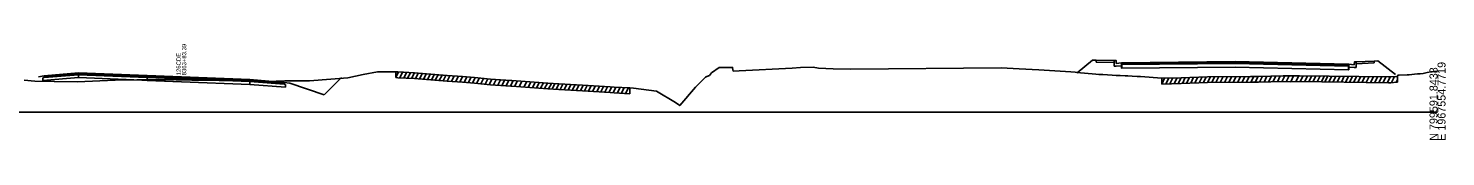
# Model space of a CAD drawing. Extents: x 1017 to 19997, y -1947 to 50737.
# Drawn here: x 14706.8 to 15202.8, y 13490.3 to 13523.3 of the extents above; entities that cross this region are included whole.
import ezdxf

# ---------------------------------------------------------------- set-up
doc = ezdxf.new("R2010")
doc.units = 0
for name, color, linetype in [('RD_GPK_XS_Cell', 7, 'Continuous'), ('RD_XS_Base', 7, 'Continuous'), ('RD_XS_CurbBase', 7, 'Continuous'), ('RD_XS_ExGround', 7, 'Continuous'), ('RD_XS_ExPaveRet', 7, 'Continuous'), ('RD_XS_Greenside', 7, 'Continuous'), ('RD_XS_Pave', 7, 'Continuous'), ('RD_XS_PaveOvlay', 7, 'Continuous'), ('RD_XS_SW', 7, 'Continuous'), ('RD_XS_SWbase', 7, 'Continuous'), ('RD_XS_TieSlope', 7, 'Continuous'), ('RD_XS_TX_Notes', 7, 'Continuous')]:
    doc.layers.add(name, color=color, linetype=linetype)

msp = doc.modelspace()

# ---------------------------------------------------------------- linework, layer by layer
at = {"layer": 'RD_GPK_XS_Cell'}
msp.add_line((14600, 13500), (15200, 13500), dxfattribs=at)
at = {"layer": 'RD_XS_Base'}
for points in [[(14711.86, 13511.98), (14712.36, 13512.02), (14724.36, 13513)], [(14724.36, 13512), (14711.86, 13510.98)], [(14711.86, 13510.98), (14711.86, 13511.98)], [(14724.36, 13512), (14724.36, 13513)], [(14784.37, 13509.66), (14760.37, 13510.59), (14724.36, 13512)], [(14748.37, 13512.06), (14748.37, 13511.06)], [(15089.37, 13515.25), (15089.37, 13516.58)], [(15089.5, 13515.25), (15089.37, 13515.25)], [(15089.5, 13515.25), (15089.5, 13516.59)], [(15168.87, 13514.73), (15129.19, 13515.61), (15089.5, 13515.25)], [(15168.87, 13516.06), (15168.87, 13514.73)], [(15169, 13514.72), (15168.87, 13514.73)], [(15169, 13516.05), (15169, 13514.72)], [(14784.37, 13509.66), (14760.37, 13510.59), (14748.37, 13511.06)], [(14784.37, 13510.66), (14784.37, 13509.66)], [(14784.37, 13510.66), (14796.37, 13509.71), (14796.87, 13509.67)], [(14796.87, 13508.67), (14784.37, 13509.66)], [(14796.87, 13509.67), (14796.87, 13508.67)]]:
    msp.add_lwpolyline(points, dxfattribs=at)
at = {"layer": 'RD_XS_CurbBase'}
for points in [[(15089.37, 13517.17), (15087.58, 13516.98), (15087.48, 13517.98), (15086.84, 13517.97)], [(15086.84, 13517.97), (15086.84, 13515.97)], [(15089.37, 13516.17), (15089.37, 13517.17)], [(15169, 13516.65), (15170.79, 13516.5), (15170.89, 13517.5), (15171.53, 13517.51)], [(15171.53, 13517.51), (15171.53, 13515.51)], [(15086.84, 13515.97), (15087.58, 13515.98), (15089.37, 13516.17)], [(15169, 13515.65), (15169, 13516.65)], [(15171.53, 13515.51), (15170.79, 13515.5), (15169, 13515.65)]]:
    msp.add_lwpolyline(points, dxfattribs=at)
at = {"layer": 'RD_XS_ExGround'}
msp.add_lwpolyline([(14705.36, 13511.17), (14709.1, 13510.8), (14715.84, 13510.62), (14723.91, 13510.52), (14737.25, 13511.12), (14752.33, 13511.35), (14758.5, 13511.29), (14764, 13511.08), (14773.65, 13511.04), (14790.47, 13510.69), (14796.63, 13510.91), (14805.24, 13510.93), (14812.69, 13511.52), (14818.58, 13511.94), (14824.05, 13513.11), (14829.05, 13514.06), (14833.89, 13514.05), (14835.4, 13514.03), (14836.16, 13513.99), (14841.98, 13513.65), (14843.25, 13513.54), (14844.78, 13513.43), (14853.45, 13512.73), (14858.79, 13512.41), (14862.9, 13512.05), (14868.51, 13511.52), (14875.66, 13511.05), (14875.98, 13511.03), (14888.61, 13510.1), (14892.45, 13509.86), (14900.77, 13509.41), (14910.48, 13508.79), (14911.84, 13508.7), (14917.33, 13508.41), (14918.63, 13508.29), (14926.65, 13507.25), (14933.34, 13503.35), (14934.82, 13502.26), (14940.34, 13508.69), (14943.78, 13512.21), (14944.28, 13512.46), (14945.17, 13512.75), (14945.85, 13513.68), (14948.59, 13515.59), (14951.56, 13515.59), (14953.3, 13515.59), (14953.39, 13514.78), (14953.51, 13514.28), (14955.63, 13514.4), (14974.18, 13515.36), (14977.1, 13515.51), (14981.45, 13515.63), (14983.31, 13515.33), (14988.5, 13515.09), (14994.7, 13514.93), (15047.27, 13515.47), (15053.63, 13515.13), (15060.47, 13514.76), (15071.69, 13514), (15073.16, 13513.89), (15073.77, 13513.85), (15080.39, 13513.2), (15081.51, 13513.15), (15082.11, 13513.12), (15082.91, 13513.08), (15086.11, 13512.87), (15087.47, 13512.8), (15088.97, 13512.71), (15090.7, 13512.61), (15091.56, 13512.61), (15093.11, 13512.5), (15094.88, 13512.38), (15095.41, 13512.39), (15096.03, 13512.35), (15103.47, 13511.78), (15110.24, 13511.99), (15119.52, 13512.33), (15134.53, 13512.42), (15137.32, 13512.44), (15145.98, 13512.61), (15148.64, 13512.58), (15151.71, 13512.69), (15182.85, 13512.25), (15183.65, 13512.24), (15185.58, 13512.41), (15185.93, 13512.44), (15186.16, 13512.89), (15186.59, 13512.9), (15189.4, 13512.95), (15190.1, 13512.99), (15191.97, 13513.19), (15192.96, 13513.28), (15193.88, 13513.32), (15194.99, 13513.46), (15196.37, 13513.77), (15197.7, 13513.99), (15198.73, 13514.16), (15200, 13514.13)], dxfattribs=at)
at = {"layer": 'RD_XS_ExPaveRet'}
for p, q in [((14835.4, 13512.03), (14835.4, 13514.03)), ((14835.4, 13512.03), (14836.37, 13513.98)), ((14836.79, 13511.95), (14837.76, 13513.9)), ((14838.17, 13511.87), (14839.14, 13513.82)), ((14839.56, 13511.79), (14840.53, 13513.73)), ((14840.94, 13511.71), (14841.91, 13513.65)), ((14842.32, 13511.62), (14843.28, 13513.54)), ((14843.69, 13511.51), (14844.66, 13513.43)), ((14845.08, 13511.4), (14846.05, 13513.32)), ((14846.47, 13511.29), (14847.43, 13513.21)), ((14847.86, 13511.18), (14848.82, 13513.1)), ((14849.24, 13511.07), (14850.2, 13512.99)), ((14850.63, 13510.96), (14851.59, 13512.88)), ((14852.02, 13510.85), (14852.98, 13512.77)), ((14853.41, 13510.74), (14854.38, 13512.68)), ((14854.88, 13510.65), (14855.85, 13512.59)), ((14856.36, 13510.56), (14857.33, 13512.5)), ((14857.84, 13510.47), (14858.81, 13512.41)), ((14859.32, 13510.36), (14860.28, 13512.28)), ((14860.79, 13510.23), (14861.74, 13512.15)), ((14862.25, 13510.11), (14863.21, 13512.02)), ((14863.71, 13509.97), (14864.67, 13511.88)), ((14865.17, 13509.83), (14866.13, 13511.74)), ((15103.47, 13509.78), (15104.48, 13511.81)), ((15103.47, 13509.78), (15103.47, 13511.78)), ((15104.92, 13509.82), (15105.93, 13511.86)), ((15106.36, 13509.87), (15107.38, 13511.9)), ((15107.81, 13509.92), (15108.83, 13511.95)), ((15109.26, 13509.96), (15110.28, 13511.99)), ((15110.71, 13510.01), (15111.72, 13512.05)), ((15112.17, 13510.06), (15113.18, 13512.1)), ((15113.63, 13510.11), (15114.65, 13512.15)), ((15115.1, 13510.17), (15116.12, 13512.21)), ((15116.57, 13510.22), (15117.59, 13512.26)), ((15118.04, 13510.27), (15119.06, 13512.31)), ((15119.51, 13510.33), (15120.51, 13512.33)), ((15120.96, 13510.34), (15121.96, 13512.34)), ((15122.4, 13510.35), (15123.41, 13512.35)), ((15123.93, 13510.36), (15124.93, 13512.36)), ((15125.46, 13510.36), (15126.46, 13512.37)), ((15126.99, 13510.37), (15128, 13512.38)), ((15128.53, 13510.38), (15129.53, 13512.39)), ((15130.06, 13510.39), (15131.06, 13512.4)), ((15131.59, 13510.4), (15132.6, 13512.41)), ((15133.13, 13510.41), (15134.13, 13512.42)), ((15134.66, 13510.42), (15135.66, 13512.43)), ((15136.2, 13510.43), (15137.2, 13512.44)), ((15137.74, 13510.45), (15138.75, 13512.47)), ((15139.29, 13510.48), (15140.3, 13512.5)), ((15140.84, 13510.51), (15141.86, 13512.53)), ((15142.4, 13510.54), (15143.41, 13512.56)), ((15143.95, 13510.57), (15144.96, 13512.59)), ((15145.5, 13510.6), (15146.5, 13512.61)), ((15147.03, 13510.6), (15148.02, 13512.59)), ((15148.62, 13510.58), (15149.63, 13512.61)), ((15150.42, 13510.64), (15151.44, 13512.68)), ((15151.98, 13510.69), (15152.97, 13512.67)), ((15153.51, 13510.66), (15154.5, 13512.65)), ((15154.99, 13510.64), (15155.98, 13512.63)), ((15156.47, 13510.62), (15157.46, 13512.61)), ((15157.91, 13510.6), (15158.9, 13512.59)), ((15159.34, 13510.58), (15160.34, 13512.57)), ((15160.59, 13510.57), (15161.59, 13512.55)), ((15162, 13510.55), (15162.99, 13512.53)), ((15163.45, 13510.53), (15164.44, 13512.51)), ((15164.9, 13510.51), (15165.89, 13512.49)), ((15166.35, 13510.48), (15167.34, 13512.47)), ((15167.8, 13510.46), (15168.79, 13512.45)), ((15169.24, 13510.44), (15170.24, 13512.43)), ((15170.69, 13510.42), (15171.69, 13512.41)), ((15172.14, 13510.4), (15173.13, 13512.39)), ((15173.59, 13510.38), (15174.58, 13512.37)), ((15175.06, 13510.36), (15176.05, 13512.35)), ((15176.54, 13510.34), (15177.53, 13512.33)), ((15178.01, 13510.32), (15179, 13512.31)), ((15179.48, 13510.3), (15180.48, 13512.29)), ((15180.96, 13510.28), (15181.95, 13512.27)), ((15182.43, 13510.26), (15183.42, 13512.24)), ((15183.92, 13510.26), (15184.96, 13512.36)), ((15185.93, 13510.44), (15185.93, 13512.44)), ((14866.64, 13509.69), (14867.59, 13511.6)), ((14868.1, 13509.55), (14869.06, 13511.48)), ((14869.58, 13509.45), (14870.55, 13511.38)), ((14871.07, 13509.35), (14872.04, 13511.28)), ((14872.56, 13509.25), (14873.52, 13511.19)), ((14874.04, 13509.15), (14875.01, 13511.09)), ((14875.53, 13509.05), (14876.5, 13510.99)), ((14877.01, 13508.95), (14877.97, 13510.88)), ((14878.55, 13508.84), (14879.52, 13510.77)), ((14880.26, 13508.71), (14881.22, 13510.64)), ((14881.74, 13508.6), (14882.71, 13510.53)), ((14883.23, 13508.49), (14884.2, 13510.42)), ((14884.67, 13508.39), (14885.64, 13510.32)), ((14886.11, 13508.28), (14887.07, 13510.21)), ((14887.51, 13508.18), (14888.47, 13510.11)), ((14888.9, 13508.08), (14889.87, 13510.02)), ((14890.12, 13508.01), (14891.09, 13509.95)), ((14891.49, 13507.92), (14892.46, 13509.86)), ((14892.91, 13507.84), (14893.88, 13509.78)), ((14894.33, 13507.76), (14895.3, 13509.7)), ((14895.75, 13507.68), (14896.72, 13509.63)), ((14897.17, 13507.6), (14898.14, 13509.55)), ((14898.59, 13507.52), (14899.56, 13509.47)), ((14900.01, 13507.45), (14900.98, 13509.39)), ((14901.43, 13507.36), (14902.4, 13509.3)), ((14902.84, 13507.27), (14903.81, 13509.21)), ((14904.28, 13507.18), (14905.25, 13509.12)), ((14905.72, 13507.09), (14906.69, 13509.03)), ((14907.16, 13507), (14908.13, 13508.94)), ((14908.59, 13506.91), (14909.56, 13508.85)), ((14910.03, 13506.82), (14911, 13508.76)), ((14911.47, 13506.73), (14912.44, 13508.67)), ((14912.91, 13506.64), (14913.89, 13508.59)), ((14914.36, 13506.57), (14915.33, 13508.52)), ((14915.86, 13506.49), (14916.83, 13508.44)), ((14917.33, 13506.41), (14917.33, 13508.41)), ((15185.47, 13510.4), (15185.93, 13511.32))]:
    msp.add_line(p, q, dxfattribs=at)
for points in [[(14835.4, 13512.03), (14836.16, 13511.99), (14841.98, 13511.65), (14843.25, 13511.54), (14844.78, 13511.43), (14853.45, 13510.73), (14858.79, 13510.41), (14862.9, 13510.05), (14868.51, 13509.52), (14875.66, 13509.05), (14875.98, 13509.03), (14888.61, 13508.1), (14892.45, 13507.86), (14900.77, 13507.41), (14910.48, 13506.79), (14911.84, 13506.7), (14917.33, 13506.41)], [(15103.47, 13509.78), (15110.24, 13509.99), (15119.52, 13510.33), (15134.53, 13510.42), (15137.32, 13510.44), (15145.98, 13510.61), (15148.64, 13510.58), (15151.71, 13510.69), (15182.85, 13510.25), (15183.65, 13510.24), (15185.58, 13510.41), (15185.93, 13510.44)]]:
    msp.add_lwpolyline(points, dxfattribs=at)
at = {"layer": 'RD_XS_Greenside'}
for points in [[(15080.53, 13518.08), (15079.26, 13518.1)], [(15177.84, 13517.79), (15179.11, 13517.84)], [(14712.36, 13512.66), (14710.36, 13512.33)], [(14796.37, 13510.35), (14798.37, 13510.03)], [(14798.37, 13510.03), (14810.37, 13506.04)]]:
    msp.add_lwpolyline(points, dxfattribs=at)
at = {"layer": 'RD_XS_Pave'}
for points in [[(15089.37, 13516.9), (15089.5, 13516.9)], [(15089.37, 13516.58), (15089.37, 13516.9)], [(15089.5, 13516.9), (15129.19, 13517.26), (15168.87, 13516.38)], [(15168.87, 13516.06), (15129.19, 13516.94), (15089.5, 13516.59)], [(15089.5, 13516.59), (15089.5, 13516.9)], [(14712.36, 13512.34), (14724.36, 13513.31)], [(14724.36, 13513), (14712.36, 13512.02)], [(14712.36, 13512.02), (14712.36, 13512.34)], [(14784.37, 13510.98), (14760.37, 13511.91), (14724.36, 13513.31)], [(14724.36, 13513.31), (14724.36, 13513)], [(14724.36, 13513), (14760.37, 13511.59), (14784.37, 13510.66)], [(14784.37, 13510.98), (14760.37, 13511.91), (14748.37, 13512.38)], [(14748.37, 13512.38), (14748.37, 13512.06)], [(14748.37, 13512.06), (14760.37, 13511.59), (14784.37, 13510.66)], [(15089.5, 13516.59), (15089.37, 13516.58)], [(15168.87, 13516.38), (15168.87, 13516.06)], [(15168.87, 13516.38), (15169, 13516.37)], [(15169, 13516.05), (15168.87, 13516.06)], [(15169, 13516.37), (15169, 13516.05)], [(14784.37, 13510.66), (14784.37, 13510.98)], [(14784.37, 13510.98), (14796.37, 13510.03)], [(14796.37, 13509.71), (14784.37, 13510.66)], [(14796.37, 13510.03), (14796.37, 13509.71)]]:
    msp.add_lwpolyline(points, dxfattribs=at)
at = {"layer": 'RD_XS_PaveOvlay'}
for points in [[(15089.37, 13517.21), (15089.5, 13517.22)], [(15089.37, 13517.21), (15089.5, 13517.22)], [(15089.37, 13516.9), (15089.37, 13517.17), (15089.37, 13517.21)], [(15089.5, 13517.22), (15129.19, 13517.58), (15168.87, 13516.69)], [(15089.5, 13516.9), (15089.5, 13517.22)], [(15168.87, 13516.69), (15168.87, 13516.38)], [(15168.87, 13516.69), (15169, 13516.69)], [(15168.87, 13516.38), (15168.87, 13516.69)], [(15169, 13516.69), (15169, 13516.65), (15169, 13516.37)], [(14724.36, 13513.63), (14712.36, 13512.66)], [(14712.36, 13512.66), (14712.36, 13512.34)], [(14724.36, 13513.63), (14760.37, 13512.23), (14784.37, 13511.3)], [(14724.36, 13513.31), (14724.36, 13513.63)], [(14748.37, 13512.7), (14760.37, 13512.23), (14784.37, 13511.3)], [(14748.37, 13512.38), (14748.37, 13512.7)], [(14784.37, 13511.3), (14784.37, 13510.98)], [(14784.37, 13511.3), (14796.37, 13510.35)], [(14796.37, 13510.35), (14796.37, 13510.03)]]:
    msp.add_lwpolyline(points, dxfattribs=at)
at = {"layer": 'RD_XS_SW'}
for points in [[(15086.84, 13517.97), (15080.53, 13518.08)], [(15171.53, 13517.51), (15177.84, 13517.79)]]:
    msp.add_lwpolyline(points, dxfattribs=at)
at = {"layer": 'RD_XS_SWbase'}
for points in [[(15080.53, 13517.41), (15080.53, 13518.08)], [(15086.84, 13517.31), (15080.53, 13517.41)], [(15086.84, 13517.97), (15086.84, 13517.31)], [(15171.53, 13517.51), (15171.53, 13516.85)], [(15171.53, 13516.85), (15177.84, 13517.12)], [(15177.84, 13517.12), (15177.84, 13517.79)]]:
    msp.add_lwpolyline(points, dxfattribs=at)
at = {"layer": 'RD_XS_TieSlope'}
for points in [[(15079.26, 13518.1), (15073.83, 13513.72)], [(15179.11, 13517.84), (15185.23, 13513.07)], [(14810.37, 13506.04), (14816.42, 13512.1)]]:
    msp.add_lwpolyline(points, dxfattribs=at)

# ---------------------------------------------------------------- texts
at = {"layer": 'RD_GPK_XS_Cell'}
for s, p in [('E 1967554.7719', (15202.8, 13490)), ('N 799591.8438', (15200, 13490))]:
    msp.add_text(s, height=2.8, rotation=90, dxfattribs=at).set_placement(p)
at = {"layer": 'RD_XS_TX_Notes'}
for s, p in [(' 8363+83.39', (14762.09, 13512.23)), (' 126CDE', (14760.14, 13512.23))]:
    msp.add_text(s, height=1.5, rotation=90, dxfattribs=at).set_placement(p)

doc.saveas('drawing.dxf')
